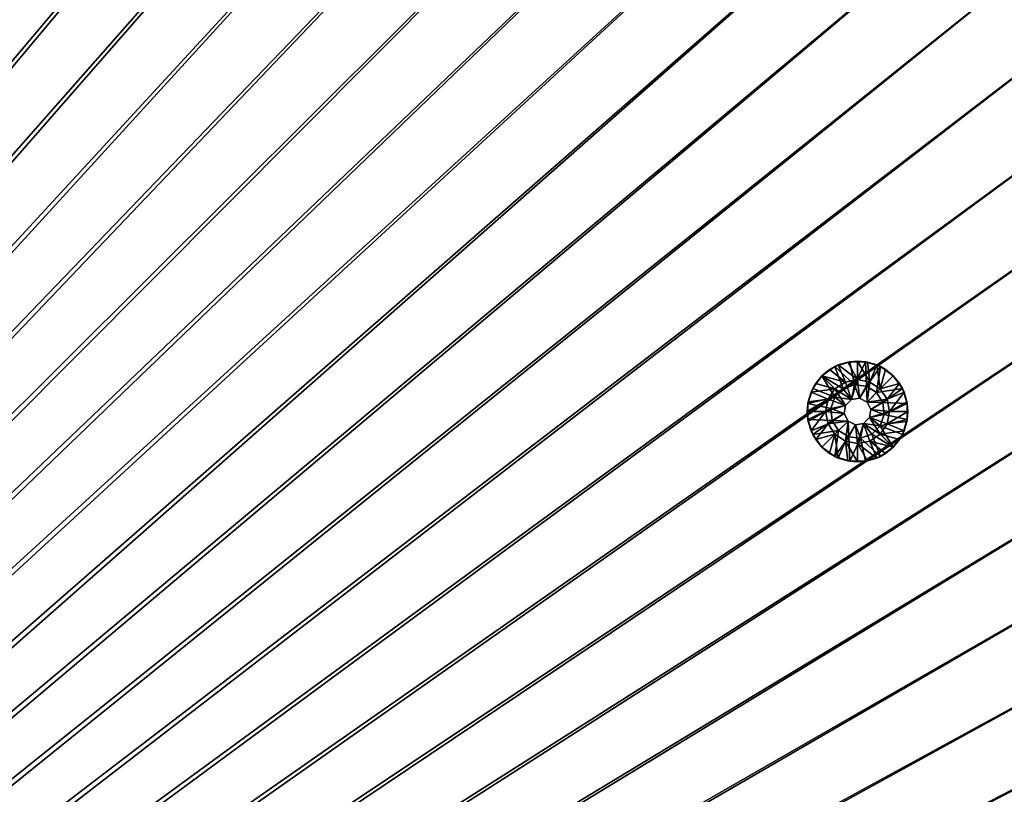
# Model space of a CAD drawing. Header units: metres. Extents: x 0 to 1400, y -1400 to 0.
# Tile 268 of 367: x 1038 to 1185, y -456 to -341. Entities that reach past the tile are written whole.
import ezdxf

# ---------------------------------------------------------------- set-up
doc = ezdxf.new("R2010")
doc.units = ezdxf.units.M

msp = doc.modelspace()

# ---------------------------------------------------------------- linework, layer by layer
at = {"layer": 'None'}
for points in [[(1043.167358, -190.290848, -500.477753), (1032.086548, -185.168472, -500.477753), (759.270203, -676.616821, -500.477753)], [(762.366577, -676.864197, -503.477753), (1032.086548, -185.168488, -503.477753), (1043.167236, -190.290878, -503.477753)], [(759.270203, -676.616821, -500.477753), (1054.060913, -195.801147, -500.477753), (1043.167358, -190.290848, -500.477753)], [(1043.167236, -190.290878, -503.477753), (1054.060913, -195.801178, -503.477753), (762.366577, -676.864197, -503.477753)], [(1064.750488, -201.696884, -500.477753), (1054.060913, -195.801147, -500.477753), (759.270203, -676.616821, -500.477753)], [(1054.060913, -195.801178, -503.477753), (1064.750488, -201.696899, -503.477753), (762.366577, -676.864197, -503.477753)], [(1075.219116, -207.975586, -500.477753), (1064.750488, -201.696884, -500.477753), (759.270203, -676.616821, -500.477753)], [(762.366577, -676.864197, -503.477753), (1064.750488, -201.696899, -503.477753), (1075.219116, -207.975586, -503.477753)], [(759.270203, -676.616821, -500.477753), (1085.449829, -214.634781, -500.477753), (1075.219116, -207.975586, -500.477753)], [(1075.219116, -207.975586, -503.477753), (1085.449829, -214.634766, -503.477753), (762.366577, -676.864197, -503.477753)], [(1095.425781, -221.671967, -500.477753), (1085.449829, -214.634781, -500.477753), (759.270203, -676.616821, -500.477753)], [(1085.449829, -214.634766, -503.477753), (1095.425781, -221.671967, -503.477753), (762.366577, -676.864197, -503.477753)], [(1105.130127, -229.083405, -500.477753), (1095.425781, -221.671967, -500.477753), (759.270203, -676.616821, -500.477753)], [(762.366577, -676.864197, -503.477753), (1095.425781, -221.671967, -503.477753), (1105.130127, -229.083405, -503.477753)], [(759.270203, -676.616821, -500.477753), (1114.546509, -236.858063, -500.477753), (1105.130127, -229.083405, -500.477753)], [(1105.130127, -229.083405, -503.477753), (1114.546509, -236.858078, -503.477753), (762.366577, -676.864197, -503.477753)], [(1123.658447, -244.982376, -500.477753), (1114.546509, -236.858063, -500.477753), (759.270203, -676.616821, -500.477753)], [(1114.546509, -236.858078, -503.477753), (1123.658447, -244.982391, -503.477753), (762.366577, -676.864197, -503.477753)], [(1132.449951, -253.442764, -500.477753), (1123.658447, -244.982376, -500.477753), (759.270203, -676.616821, -500.477753)], [(762.366577, -676.864197, -503.477753), (1123.658447, -244.982391, -503.477753), (1132.449951, -253.442764, -503.477753)], [(759.270203, -676.616821, -500.477753), (1140.904175, -262.230072, -500.477753), (1132.449951, -253.442764, -500.477753)], [(1132.449951, -253.442764, -503.477753), (1140.909912, -262.234467, -503.477753), (762.366577, -676.864197, -503.477753)], [(1149.024048, -271.340851, -500.477753), (1140.904175, -262.230072, -500.477753), (759.270203, -676.616821, -500.477753)], [(1140.909912, -262.234467, -503.477753), (1149.033813, -271.34671, -503.477753), (762.366577, -676.864197, -503.477753)], [(1156.797485, -280.757751, -500.477753), (1149.024048, -271.340851, -500.477753), (759.270203, -676.616821, -500.477753)], [(762.366577, -676.864197, -503.477753), (1149.033813, -271.34671, -503.477753), (1156.808105, -280.763245, -503.477753)], [(759.270203, -676.616821, -500.477753), (1164.212402, -290.46344, -500.477753), (1156.797485, -280.757751, -500.477753)], [(1156.808105, -280.763245, -503.477753), (1164.21936, -290.467712, -503.477753), (762.366577, -676.864197, -503.477753)], [(1171.256714, -300.440613, -500.477753), (1164.212402, -290.46344, -500.477753), (759.270203, -676.616821, -500.477753)], [(1164.21936, -290.467712, -503.477753), (1171.256348, -300.443756, -503.477753), (762.366577, -676.864197, -503.477753)], [(1177.919434, -310.671997, -500.477753), (1171.256714, -300.440613, -500.477753), (759.270203, -676.616821, -500.477753)], [(762.366577, -676.864197, -503.477753), (1171.256348, -300.443756, -503.477753), (1177.915405, -310.674469, -503.477753)], [(759.270203, -676.616821, -500.477753), (1184.196899, -321.140778, -500.477753), (1177.919434, -310.671997, -500.477753)], [(1177.915405, -310.674469, -503.477753), (1184.194092, -321.143036, -503.477753), (762.366577, -676.864197, -503.477753)], [(1190.089233, -331.830353, -500.477753), (1184.196899, -321.140778, -500.477753), (759.270203, -676.616821, -500.477753)], [(1184.194092, -321.143036, -503.477753), (1190.089966, -331.832489, -503.477753), (762.366577, -676.864197, -503.477753)], [(1195.596069, -342.724152, -500.477753), (1190.089233, -331.830353, -500.477753), (759.270203, -676.616821, -500.477753)], [(762.366577, -676.864197, -503.477753), (1190.089966, -331.832489, -503.477753), (1195.600342, -342.725983, -503.477753)], [(759.270203, -676.616821, -500.477753), (1200.717407, -353.805603, -500.477753), (1195.596069, -342.724152, -500.477753)], [(1195.600342, -342.725983, -503.477753), (1200.7229, -353.80661, -503.477753), (762.366577, -676.864197, -503.477753)], [(1205.453003, -365.058044, -500.477753), (1200.717407, -353.805603, -500.477753), (759.270203, -676.616821, -500.477753)], [(1200.7229, -353.80661, -503.477753), (1205.455811, -365.057617, -503.477753), (762.366577, -676.864197, -503.477753)], [(1209.802612, -376.464935, -500.477753), (1205.453003, -365.058044, -500.477753), (759.270203, -676.616821, -500.477753)], [(762.366577, -676.864197, -503.477753), (1205.455811, -365.057617, -503.477753), (1209.801758, -376.46347, -503.477753)], [(759.270203, -676.616821, -500.477753), (1213.767578, -388.010193, -500.477753), (1209.802612, -376.464935, -500.477753)], [(1209.801758, -376.46347, -503.477753), (1213.765259, -388.009064, -503.477753), (762.366577, -676.864197, -503.477753)], [(1217.352539, -399.679108, -500.477753), (1213.767578, -388.010193, -500.477753), (759.270203, -676.616821, -500.477753)], [(1213.765259, -388.009064, -503.477753), (1217.35083, -399.679199, -503.477753), (762.366577, -676.864197, -503.477753)], [(1220.56311, -411.457306, -500.477753), (1217.352539, -399.679108, -500.477753), (759.270203, -676.616821, -500.477753)], [(762.366577, -676.864197, -503.477753), (1217.35083, -399.679199, -503.477753), (1220.562744, -411.458832, -503.477753)], [(759.270203, -676.616821, -500.477753), (1223.404785, -423.330414, -500.477753), (1220.56311, -411.457306, -500.477753)], [(1220.562744, -411.458832, -503.477753), (1223.40564, -423.332764, -503.477753), (762.366577, -676.864197, -503.477753)], [(1225.883057, -435.283936, -500.477753), (1223.404785, -423.330414, -500.477753), (759.270203, -676.616821, -500.477753)], [(1223.40564, -423.332764, -503.477753), (1225.884155, -435.286407, -503.477753), (762.366577, -676.864197, -503.477753)], [(1228.003662, -447.304108, -500.477753), (1225.883057, -435.283936, -500.477753), (759.270203, -676.616821, -500.477753)], [(762.366577, -676.864197, -503.477753), (1225.884155, -435.286407, -503.477753), (1228.005249, -447.307983, -503.477753)], [(759.270203, -676.616821, -500.477753), (1229.77356, -459.380157, -500.477753), (1228.003662, -447.304108, -500.477753)], [(1228.005249, -447.307983, -503.477753), (1229.775879, -459.386505, -503.477753), (762.366577, -676.864197, -503.477753)]]:
    msp.add_3dface(points, dxfattribs=at)
at = {"layer": 'None0'}
for points in [[(1150.81958, -781.702271, -521.977783), (1170.478882, -785.378174, -521.977783), (1274.459961, -120.453018, -521.977783)], [(1274.459961, -120.453018, -521.977783), (1274.459961, -120.453018, -541.977783), (1150.81958, -781.702271, -521.977783)], [(1274.459961, -120.453018, -541.977783), (1150.81958, -781.702271, -541.977783), (1150.81958, -781.702271, -521.977783)], [(1274.459961, -120.453018, -541.977783), (1170.478882, -785.378174, -541.977783), (1150.81958, -781.702271, -541.977783)], [(1170.478882, -785.378174, -521.977783), (1294.119019, -124.129761, -521.977783), (1274.459961, -120.453018, -521.977783)], [(1294.119019, -124.129761, -541.977783), (1170.478882, -785.378174, -541.977783), (1274.459961, -120.453018, -541.977783)], [(1170.478882, -785.378174, -521.977783), (1170.478882, -785.378174, -541.977783), (1294.119019, -124.129761, -521.977783)], [(1170.478882, -785.378174, -541.977783), (1294.119019, -124.129761, -541.977783), (1294.119019, -124.129761, -521.977783)], [(712.545654, -439.14267, -521.977783), (1083.216797, -802.634766, -521.977783), (496.317963, -215.735947, -521.977783)], [(1083.216797, -802.634766, -521.977783), (1083.216797, -802.634766, -541.977783), (496.317963, -215.735947, -521.977783)], [(1083.216797, -802.634766, -541.977783), (496.317963, -215.735947, -541.977783), (496.317963, -215.735947, -521.977783)], [(1083.216797, -802.634766, -541.977783), (712.545654, -439.14267, -541.977783), (496.317963, -215.735947, -541.977783)], [(1069.074707, -816.776855, -521.977783), (704.354675, -444.878021, -521.977783), (482.175842, -229.878082, -521.977783)], [(1069.074707, -816.776855, -521.977783), (482.175842, -229.878082, -521.977783), (1069.074707, -816.776855, -541.977783)], [(482.175842, -229.878082, -521.977783), (482.175842, -229.878082, -541.977783), (1069.074707, -816.776855, -541.977783)], [(482.175842, -229.878082, -541.977783), (704.354675, -444.878021, -541.977783), (1069.074707, -816.776855, -541.977783)], [(712.545654, -439.14267, -521.977783), (713.331299, -440.928223, -521.977783), (1083.216797, -802.634766, -521.977783)], [(1083.216797, -802.634766, -541.977783), (713.331299, -440.928223, -541.977783), (712.545654, -439.14267, -541.977783)], [(1054.087769, -780.736389, -521.977783), (713.331299, -440.928223, -521.977783), (713.37384, -442.87854, -521.977783)], [(713.331299, -440.928223, -521.977783), (1054.087769, -780.736389, -521.977783), (1083.216797, -802.634766, -521.977783)], [(1054.087769, -780.736389, -541.977783), (713.331299, -440.928223, -541.977783), (1083.216797, -802.634766, -541.977783)], [(713.331299, -440.928223, -541.977783), (1054.087769, -780.736389, -541.977783), (713.37384, -442.87854, -541.977783)], [(713.37384, -442.87854, -521.977783), (712.666809, -444.696655, -521.977783), (1047.30603, -787.820679, -521.977783)], [(713.37384, -442.87854, -541.977783), (1047.30603, -787.820679, -541.977783), (712.666809, -444.696655, -541.977783)], [(1047.184814, -782.266724, -521.977783), (1048.533813, -780.857544, -521.977783), (713.37384, -442.87854, -521.977783)], [(1048.533813, -780.857544, -521.977783), (1050.319336, -780.071899, -521.977783), (713.37384, -442.87854, -521.977783)], [(713.37384, -442.87854, -521.977783), (1050.319336, -780.071899, -521.977783), (1052.269653, -780.029358, -521.977783)], [(1052.269653, -780.029358, -521.977783), (1054.087769, -780.736389, -521.977783), (713.37384, -442.87854, -521.977783)], [(1046.520386, -786.035156, -521.977783), (713.37384, -442.87854, -521.977783), (1047.30603, -787.820679, -521.977783)], [(1046.520386, -786.035156, -521.977783), (1046.477783, -784.084839, -521.977783), (713.37384, -442.87854, -521.977783)], [(1046.477783, -784.084839, -521.977783), (1047.184814, -782.266724, -521.977783), (713.37384, -442.87854, -521.977783)], [(1050.319336, -780.071899, -541.977783), (1048.533813, -780.857544, -541.977783), (713.37384, -442.87854, -541.977783)], [(1048.533813, -780.857544, -541.977783), (1047.184814, -782.266724, -541.977783), (713.37384, -442.87854, -541.977783)], [(713.37384, -442.87854, -541.977783), (1047.184814, -782.266724, -541.977783), (1046.477783, -784.084839, -541.977783)], [(1046.477783, -784.084839, -541.977783), (1046.520386, -786.035156, -541.977783), (713.37384, -442.87854, -541.977783)], [(1046.520386, -786.035156, -541.977783), (1047.30603, -787.820679, -541.977783), (713.37384, -442.87854, -541.977783)], [(1054.087769, -780.736389, -541.977783), (1052.269653, -780.029358, -541.977783), (713.37384, -442.87854, -541.977783)], [(713.37384, -442.87854, -541.977783), (1052.269653, -780.029358, -541.977783), (1050.319336, -780.071899, -541.977783)], [(705.763855, -446.22699, -521.977783), (704.354675, -444.878021, -521.977783), (1069.074707, -816.776855, -521.977783)], [(704.354675, -444.878021, -541.977783), (705.763855, -446.22699, -541.977783), (1069.074707, -816.776855, -541.977783)], [(1047.30603, -787.820679, -521.977783), (712.666809, -444.696655, -521.977783), (711.317871, -446.105804, -521.977783)], [(1047.30603, -787.820679, -541.977783), (711.317871, -446.105804, -541.977783), (712.666809, -444.696655, -541.977783)], [(707.58197, -446.934021, -521.977783), (705.763855, -446.22699, -521.977783), (1047.30603, -787.820679, -521.977783)], [(1047.30603, -787.820679, -521.977783), (705.763855, -446.22699, -521.977783), (1069.074707, -816.776855, -521.977783)], [(1069.074707, -816.776855, -541.977783), (705.763855, -446.22699, -541.977783), (1047.30603, -787.820679, -541.977783)], [(705.763855, -446.22699, -541.977783), (707.58197, -446.934021, -541.977783), (1047.30603, -787.820679, -541.977783)], [(709.532288, -446.891479, -521.977783), (707.58197, -446.934021, -521.977783), (1047.30603, -787.820679, -521.977783)], [(1047.30603, -787.820679, -541.977783), (707.58197, -446.934021, -541.977783), (709.532288, -446.891479, -541.977783)], [(711.317871, -446.105804, -521.977783), (709.532288, -446.891479, -521.977783), (1047.30603, -787.820679, -521.977783)], [(709.532288, -446.891479, -541.977783), (711.317871, -446.105804, -541.977783), (1047.30603, -787.820679, -541.977783)]]:
    msp.add_3dface(points, dxfattribs=at)
at = {"layer": 'None012319'}
for points in [[(1159.76416, -392.811218, -500.477753), (1161.041016, -396.106873, -500.477753), (1157.865845, -394.19046, -500.477753)], [(1159.76416, -392.811218, -500.477753), (1157.865845, -394.19046, -500.477753), (1159.002319, -393.257751, -499.977753)], [(1160.29895, -392.564667, -499.977753), (1159.76416, -392.811218, -500.477753), (1159.002319, -393.257751, -499.977753)], [(1159.002319, -393.257751, -499.977753), (1161.350342, -395.102997, -498.977753), (1160.29895, -392.564667, -499.977753)], [(1161.99585, -392.08609, -500.477753), (1162.721191, -395.518921, -500.477753), (1159.76416, -392.811218, -500.477753)], [(1161.99585, -392.08609, -500.477753), (1159.76416, -392.811218, -500.477753), (1160.29895, -392.564667, -499.977753)], [(1162.721191, -395.518921, -500.477753), (1161.041016, -396.106873, -500.477753), (1159.76416, -392.811218, -500.477753)], [(1161.705933, -392.137878, -499.977753), (1161.99585, -392.08609, -500.477753), (1160.29895, -392.564667, -499.977753)], [(1160.29895, -392.564667, -499.977753), (1163.169067, -394.741241, -498.977753), (1161.705933, -392.137878, -499.977753)], [(1161.350342, -395.102997, -498.977753), (1163.169067, -394.741241, -498.977753), (1160.29895, -392.564667, -499.977753)], [(1161.99585, -392.08609, -500.477753), (1161.705933, -392.137878, -499.977753), (1163.169067, -391.993774, -499.977753)], [(1163.169067, -394.741241, -498.977753), (1163.169067, -391.993774, -499.977753), (1161.705933, -392.137878, -499.977753)], [(1164.342407, -392.08609, -500.477753), (1161.99585, -392.08609, -500.477753), (1163.169067, -391.993774, -499.977753)], [(1161.99585, -392.08609, -500.477753), (1164.342407, -392.08609, -500.477753), (1162.721191, -395.518921, -500.477753)], [(1164.342407, -392.08609, -500.477753), (1164.490234, -395.718231, -500.477753), (1162.721191, -395.518921, -500.477753)], [(1164.342407, -392.08609, -500.477753), (1163.169067, -391.993774, -499.977753), (1164.632324, -392.137878, -499.977753)], [(1163.169067, -394.741241, -498.977753), (1164.987793, -395.102997, -498.977753), (1163.169067, -391.993774, -499.977753)], [(1164.987793, -395.102997, -498.977753), (1164.632324, -392.137878, -499.977753), (1163.169067, -391.993774, -499.977753)], [(1164.342407, -392.08609, -500.477753), (1166.573975, -392.811218, -500.477753), (1164.490234, -395.718231, -500.477753)], [(1166.573975, -392.811218, -500.477753), (1164.342407, -392.08609, -500.477753), (1166.039185, -392.564667, -499.977753)], [(1166.039185, -392.564667, -499.977753), (1164.342407, -392.08609, -500.477753), (1164.632324, -392.137878, -499.977753)], [(1166.573975, -392.811218, -500.477753), (1165.997559, -396.665344, -500.477753), (1164.490234, -395.718231, -500.477753)], [(1164.632324, -392.137878, -499.977753), (1164.987793, -395.102997, -498.977753), (1166.039185, -392.564667, -499.977753)], [(1164.987793, -395.102997, -498.977753), (1166.529663, -396.133209, -498.977753), (1166.039185, -392.564667, -499.977753)], [(1166.573975, -392.811218, -500.477753), (1168.472412, -394.19046, -500.477753), (1165.997559, -396.665344, -500.477753)], [(1167.335815, -393.257751, -499.977753), (1166.573975, -392.811218, -500.477753), (1166.039185, -392.564667, -499.977753)], [(1166.039185, -392.564667, -499.977753), (1166.529663, -396.133209, -498.977753), (1167.335815, -393.257751, -499.977753)], [(1168.472412, -394.19046, -500.477753), (1166.573975, -392.811218, -500.477753), (1167.335815, -393.257751, -499.977753)], [(1157.865845, -394.19046, -500.477753), (1159.782227, -397.365631, -500.477753), (1156.486572, -396.088837, -500.477753)], [(1156.486572, -396.088837, -500.477753), (1156.933105, -395.326996, -499.977753), (1157.865845, -394.19046, -500.477753)], [(1156.933105, -395.326996, -499.977753), (1157.865845, -394.19046, -499.977753), (1157.865845, -394.19046, -500.477753)], [(1159.808594, -396.133209, -498.977753), (1157.865845, -394.19046, -499.977753), (1156.933105, -395.326996, -499.977753)], [(1159.002319, -393.257751, -499.977753), (1157.865845, -394.19046, -500.477753), (1157.865845, -394.19046, -499.977753)], [(1161.350342, -395.102997, -498.977753), (1159.002319, -393.257751, -499.977753), (1157.865845, -394.19046, -499.977753)], [(1161.041016, -396.106873, -500.477753), (1159.782227, -397.365631, -500.477753), (1157.865845, -394.19046, -500.477753)], [(1159.808594, -396.133209, -498.977753), (1161.350342, -395.102997, -498.977753), (1157.865845, -394.19046, -499.977753)], [(1168.472412, -394.19046, -500.477753), (1169.851685, -396.088837, -500.477753), (1165.997559, -396.665344, -500.477753)], [(1166.529663, -396.133209, -498.977753), (1168.472412, -394.19046, -499.977753), (1167.335815, -393.257751, -499.977753)], [(1168.472412, -394.19046, -499.977753), (1166.529663, -396.133209, -498.977753), (1169.405151, -395.326996, -499.977753)], [(1168.472412, -394.19046, -499.977753), (1168.472412, -394.19046, -500.477753), (1167.335815, -393.257751, -499.977753)], [(1168.472412, -394.19046, -499.977753), (1169.405151, -395.326996, -499.977753), (1168.472412, -394.19046, -500.477753)], [(1169.405151, -395.326996, -499.977753), (1169.851685, -396.088837, -500.477753), (1168.472412, -394.19046, -500.477753)], [(1156.23999, -396.623627, -499.977753), (1156.933105, -395.326996, -499.977753), (1156.486572, -396.088837, -500.477753)], [(1156.23999, -396.623627, -499.977753), (1159.808594, -396.133209, -498.977753), (1156.933105, -395.326996, -499.977753)], [(1162.261108, -397.711761, -498.977753), (1161.350342, -395.102997, -498.977753), (1159.808594, -396.133209, -498.977753)], [(1162.261108, -397.711761, -513.977783), (1161.041016, -396.106873, -513.977783), (1162.721191, -395.518921, -513.977783)], [(1162.721191, -395.518921, -513.977783), (1161.041016, -396.106873, -513.977783), (1162.721191, -395.518921, -500.477753)], [(1161.041016, -396.106873, -513.977783), (1161.041016, -396.106873, -500.477753), (1162.721191, -395.518921, -500.477753)], [(1163.169067, -394.741241, -498.977753), (1161.350342, -395.102997, -498.977753), (1162.261108, -397.711761, -498.977753)], [(1163.481934, -397.518402, -498.977753), (1163.169067, -394.741241, -498.977753), (1162.261108, -397.711761, -498.977753)], [(1162.261108, -397.711761, -513.977783), (1162.721191, -395.518921, -513.977783), (1163.481934, -397.518402, -513.977783)], [(1162.721191, -395.518921, -513.977783), (1164.490234, -395.718231, -513.977783), (1163.481934, -397.518402, -513.977783)], [(1164.490234, -395.718231, -513.977783), (1162.721191, -395.518921, -513.977783), (1164.490234, -395.718231, -500.477753)], [(1162.721191, -395.518921, -513.977783), (1162.721191, -395.518921, -500.477753), (1164.490234, -395.718231, -500.477753)], [(1164.987793, -395.102997, -498.977753), (1163.169067, -394.741241, -498.977753), (1163.481934, -397.518402, -498.977753)], [(1164.583252, -398.079559, -498.977753), (1164.987793, -395.102997, -498.977753), (1163.481934, -397.518402, -498.977753)], [(1163.481934, -397.518402, -513.977783), (1164.490234, -395.718231, -513.977783), (1164.583252, -398.079559, -513.977783)], [(1164.490234, -395.718231, -513.977783), (1165.997559, -396.665344, -513.977783), (1164.583252, -398.079559, -513.977783)], [(1165.997559, -396.665344, -513.977783), (1164.490234, -395.718231, -513.977783), (1165.997559, -396.665344, -500.477753)], [(1164.490234, -395.718231, -513.977783), (1164.490234, -395.718231, -500.477753), (1165.997559, -396.665344, -500.477753)], [(1166.529663, -396.133209, -498.977753), (1164.987793, -395.102997, -498.977753), (1164.583252, -398.079559, -498.977753)], [(1166.529663, -396.133209, -498.977753), (1167.559814, -397.675049, -498.977753), (1169.405151, -395.326996, -499.977753)], [(1169.405151, -395.326996, -499.977753), (1167.559814, -397.675049, -498.977753), (1170.098145, -396.623627, -499.977753)], [(1169.405151, -395.326996, -499.977753), (1170.098145, -396.623627, -499.977753), (1169.851685, -396.088837, -500.477753)], [(1159.782227, -397.365631, -500.477753), (1155.761475, -398.320496, -500.477753), (1156.486572, -396.088837, -500.477753)], [(1155.761475, -398.320496, -500.477753), (1156.23999, -396.623627, -499.977753), (1156.486572, -396.088837, -500.477753)], [(1155.761475, -398.320496, -500.477753), (1155.813232, -398.030579, -499.977753), (1156.23999, -396.623627, -499.977753)], [(1155.813232, -398.030579, -499.977753), (1158.77832, -397.675049, -498.977753), (1156.23999, -396.623627, -499.977753)], [(1158.77832, -397.675049, -498.977753), (1159.808594, -396.133209, -498.977753), (1156.23999, -396.623627, -499.977753)], [(1159.808594, -396.133209, -498.977753), (1158.77832, -397.675049, -498.977753), (1161.387085, -398.585785, -498.977753)], [(1159.782227, -397.365631, -513.977783), (1161.041016, -396.106873, -513.977783), (1162.261108, -397.711761, -513.977783)], [(1161.041016, -396.106873, -500.477753), (1161.041016, -396.106873, -513.977783), (1159.782227, -397.365631, -500.477753)], [(1161.041016, -396.106873, -513.977783), (1159.782227, -397.365631, -513.977783), (1159.782227, -397.365631, -500.477753)], [(1162.261108, -397.711761, -498.977753), (1159.808594, -396.133209, -498.977753), (1161.387085, -398.585785, -498.977753)], [(1167.559814, -397.675049, -498.977753), (1166.529663, -396.133209, -498.977753), (1164.583252, -398.079559, -498.977753)], [(1165.997559, -396.665344, -513.977783), (1166.94458, -398.172638, -513.977783), (1164.583252, -398.079559, -513.977783)], [(1165.997559, -396.665344, -500.477753), (1169.851685, -396.088837, -500.477753), (1166.94458, -398.172638, -500.477753)], [(1165.997559, -396.665344, -500.477753), (1166.94458, -398.172638, -500.477753), (1165.997559, -396.665344, -513.977783)], [(1166.94458, -398.172638, -500.477753), (1166.94458, -398.172638, -513.977783), (1165.997559, -396.665344, -513.977783)], [(1169.851685, -396.088837, -500.477753), (1170.576782, -398.320496, -500.477753), (1166.94458, -398.172638, -500.477753)], [(1167.559814, -397.675049, -498.977753), (1167.921631, -399.493774, -498.977753), (1170.098145, -396.623627, -499.977753)], [(1170.098145, -396.623627, -499.977753), (1167.921631, -399.493774, -498.977753), (1170.525024, -398.030579, -499.977753)], [(1170.098145, -396.623627, -499.977753), (1170.576782, -398.320496, -500.477753), (1169.851685, -396.088837, -500.477753)], [(1170.098145, -396.623627, -499.977753), (1170.525024, -398.030579, -499.977753), (1170.576782, -398.320496, -500.477753)], [(1158.416626, -399.493774, -498.977753), (1158.77832, -397.675049, -498.977753), (1155.669067, -399.493774, -499.977753)], [(1158.77832, -397.675049, -498.977753), (1155.813232, -398.030579, -499.977753), (1155.669067, -399.493774, -499.977753)], [(1155.669067, -399.493774, -499.977753), (1155.813232, -398.030579, -499.977753), (1155.761475, -398.320496, -500.477753)], [(1155.761475, -400.667023, -500.477753), (1155.669067, -399.493774, -499.977753), (1155.761475, -398.320496, -500.477753)], [(1159.194214, -399.045898, -500.477753), (1155.761475, -398.320496, -500.477753), (1159.782227, -397.365631, -500.477753)], [(1155.761475, -400.667023, -500.477753), (1155.761475, -398.320496, -500.477753), (1159.194214, -399.045898, -500.477753)], [(1161.387085, -398.585785, -498.977753), (1158.77832, -397.675049, -498.977753), (1158.416626, -399.493774, -498.977753)], [(1161.387085, -398.585785, -498.977753), (1158.416626, -399.493774, -498.977753), (1161.193726, -399.806641, -498.977753)], [(1159.194214, -399.045898, -513.977783), (1159.782227, -397.365631, -513.977783), (1161.387085, -398.585785, -513.977783)], [(1159.782227, -397.365631, -500.477753), (1159.782227, -397.365631, -513.977783), (1159.194214, -399.045898, -513.977783)], [(1159.782227, -397.365631, -500.477753), (1159.194214, -399.045898, -513.977783), (1159.194214, -399.045898, -500.477753)], [(1161.193726, -399.806641, -513.977783), (1159.194214, -399.045898, -513.977783), (1161.387085, -398.585785, -513.977783)], [(1161.387085, -398.585785, -513.977783), (1159.782227, -397.365631, -513.977783), (1162.261108, -397.711761, -513.977783)], [(1161.387085, -398.585785, -513.977783), (1161.387085, -398.585785, -498.977753), (1161.193726, -399.806641, -498.977753)], [(1161.387085, -398.585785, -513.977783), (1161.193726, -399.806641, -498.977753), (1161.193726, -399.806641, -513.977783)], [(1162.261108, -397.711761, -513.977783), (1162.261108, -397.711761, -498.977753), (1161.387085, -398.585785, -513.977783)], [(1162.261108, -397.711761, -498.977753), (1161.387085, -398.585785, -498.977753), (1161.387085, -398.585785, -513.977783)], [(1163.481934, -397.518402, -498.977753), (1162.261108, -397.711761, -498.977753), (1163.481934, -397.518402, -513.977783)], [(1162.261108, -397.711761, -498.977753), (1162.261108, -397.711761, -513.977783), (1163.481934, -397.518402, -513.977783)], [(1164.583252, -398.079559, -498.977753), (1163.481934, -397.518402, -498.977753), (1164.583252, -398.079559, -513.977783)], [(1163.481934, -397.518402, -498.977753), (1163.481934, -397.518402, -513.977783), (1164.583252, -398.079559, -513.977783)], [(1165.144409, -399.180908, -498.977753), (1167.559814, -397.675049, -498.977753), (1164.583252, -398.079559, -498.977753)], [(1164.583252, -398.079559, -513.977783), (1166.94458, -398.172638, -513.977783), (1165.144409, -399.180908, -513.977783)], [(1164.583252, -398.079559, -513.977783), (1165.144409, -399.180908, -513.977783), (1164.583252, -398.079559, -498.977753)], [(1165.144409, -399.180908, -513.977783), (1165.144409, -399.180908, -498.977753), (1164.583252, -398.079559, -498.977753)], [(1167.921631, -399.493774, -498.977753), (1167.559814, -397.675049, -498.977753), (1165.144409, -399.180908, -498.977753)], [(1166.94458, -398.172638, -513.977783), (1167.143921, -399.94162, -513.977783), (1165.144409, -399.180908, -513.977783)], [(1166.94458, -398.172638, -500.477753), (1170.576782, -398.320496, -500.477753), (1167.143921, -399.94162, -500.477753)], [(1166.94458, -398.172638, -500.477753), (1167.143921, -399.94162, -500.477753), (1166.94458, -398.172638, -513.977783)], [(1167.143921, -399.94162, -500.477753), (1167.143921, -399.94162, -513.977783), (1166.94458, -398.172638, -513.977783)], [(1170.576782, -398.320496, -500.477753), (1170.576782, -400.667023, -500.477753), (1167.143921, -399.94162, -500.477753)], [(1167.921631, -399.493774, -498.977753), (1170.669067, -399.493774, -499.977753), (1170.525024, -398.030579, -499.977753)], [(1170.525024, -398.030579, -499.977753), (1170.669067, -399.493774, -499.977753), (1170.576782, -398.320496, -500.477753)], [(1170.576782, -398.320496, -500.477753), (1170.669067, -399.493774, -499.977753), (1170.576782, -400.667023, -500.477753)], [(1155.813232, -400.95694, -499.977753), (1155.669067, -399.493774, -499.977753), (1155.761475, -400.667023, -500.477753)], [(1158.416626, -399.493774, -498.977753), (1155.669067, -399.493774, -499.977753), (1155.813232, -400.95694, -499.977753)], [(1159.393555, -400.81488, -500.477753), (1155.761475, -400.667023, -500.477753), (1159.194214, -399.045898, -500.477753)], [(1156.23999, -402.363892, -499.977753), (1158.416626, -399.493774, -498.977753), (1155.813232, -400.95694, -499.977753)], [(1158.77832, -401.312469, -498.977753), (1158.416626, -399.493774, -498.977753), (1156.23999, -402.363892, -499.977753)], [(1158.416626, -399.493774, -498.977753), (1158.77832, -401.312469, -498.977753), (1161.193726, -399.806641, -498.977753)], [(1161.193726, -399.806641, -498.977753), (1158.77832, -401.312469, -498.977753), (1161.754883, -400.90799, -498.977753)], [(1159.393555, -400.81488, -513.977783), (1159.194214, -399.045898, -513.977783), (1161.193726, -399.806641, -513.977783)], [(1159.194214, -399.045898, -513.977783), (1159.393555, -400.81488, -513.977783), (1159.194214, -399.045898, -500.477753)], [(1159.194214, -399.045898, -500.477753), (1159.393555, -400.81488, -513.977783), (1159.393555, -400.81488, -500.477753)], [(1161.754883, -400.90799, -513.977783), (1159.393555, -400.81488, -513.977783), (1161.193726, -399.806641, -513.977783)], [(1161.193726, -399.806641, -498.977753), (1161.754883, -400.90799, -498.977753), (1161.193726, -399.806641, -513.977783)], [(1161.193726, -399.806641, -513.977783), (1161.754883, -400.90799, -498.977753), (1161.754883, -400.90799, -513.977783)], [(1164.95105, -400.401733, -498.977753), (1167.921631, -399.493774, -498.977753), (1165.144409, -399.180908, -498.977753)], [(1165.144409, -399.180908, -513.977783), (1167.143921, -399.94162, -513.977783), (1164.95105, -400.401733, -513.977783)], [(1165.144409, -399.180908, -513.977783), (1164.95105, -400.401733, -513.977783), (1165.144409, -399.180908, -498.977753)], [(1164.95105, -400.401733, -513.977783), (1164.95105, -400.401733, -498.977753), (1165.144409, -399.180908, -498.977753)], [(1164.95105, -400.401733, -498.977753), (1167.559814, -401.312469, -498.977753), (1167.921631, -399.493774, -498.977753)], [(1167.143921, -399.94162, -513.977783), (1166.55603, -401.621887, -513.977783), (1164.95105, -400.401733, -513.977783)], [(1167.143921, -399.94162, -500.477753), (1170.576782, -400.667023, -500.477753), (1166.55603, -401.621887, -500.477753)], [(1167.143921, -399.94162, -500.477753), (1166.55603, -401.621887, -500.477753), (1167.143921, -399.94162, -513.977783)], [(1166.55603, -401.621887, -500.477753), (1166.55603, -401.621887, -513.977783), (1167.143921, -399.94162, -513.977783)], [(1167.921631, -399.493774, -498.977753), (1167.559814, -401.312469, -498.977753), (1170.669067, -399.493774, -499.977753)], [(1167.559814, -401.312469, -498.977753), (1170.525024, -400.95694, -499.977753), (1170.669067, -399.493774, -499.977753)], [(1170.669067, -399.493774, -499.977753), (1170.525024, -400.95694, -499.977753), (1170.576782, -400.667023, -500.477753)], [(1156.486572, -402.898682, -500.477753), (1155.761475, -400.667023, -500.477753), (1159.393555, -400.81488, -500.477753)], [(1156.23999, -402.363892, -499.977753), (1155.761475, -400.667023, -500.477753), (1156.486572, -402.898682, -500.477753)], [(1156.23999, -402.363892, -499.977753), (1155.813232, -400.95694, -499.977753), (1155.761475, -400.667023, -500.477753)], [(1156.933105, -403.660553, -499.977753), (1158.77832, -401.312469, -498.977753), (1156.23999, -402.363892, -499.977753)], [(1160.340698, -402.322205, -500.477753), (1156.486572, -402.898682, -500.477753), (1159.393555, -400.81488, -500.477753)], [(1159.808594, -402.854309, -498.977753), (1158.77832, -401.312469, -498.977753), (1156.933105, -403.660553, -499.977753)], [(1158.77832, -401.312469, -498.977753), (1159.808594, -402.854309, -498.977753), (1161.754883, -400.90799, -498.977753)], [(1161.754883, -400.90799, -513.977783), (1160.340698, -402.322205, -513.977783), (1159.393555, -400.81488, -513.977783)], [(1159.393555, -400.81488, -513.977783), (1160.340698, -402.322205, -513.977783), (1159.393555, -400.81488, -500.477753)], [(1159.393555, -400.81488, -500.477753), (1160.340698, -402.322205, -513.977783), (1160.340698, -402.322205, -500.477753)], [(1161.754883, -400.90799, -498.977753), (1159.808594, -402.854309, -498.977753), (1161.350342, -403.884521, -498.977753)], [(1161.848022, -403.269287, -513.977783), (1160.340698, -402.322205, -513.977783), (1161.754883, -400.90799, -513.977783)], [(1161.754883, -400.90799, -498.977753), (1161.350342, -403.884521, -498.977753), (1162.856201, -401.469147, -498.977753)], [(1161.350342, -403.884521, -498.977753), (1163.169067, -404.246277, -498.977753), (1162.856201, -401.469147, -498.977753)], [(1162.856201, -401.469147, -513.977783), (1161.848022, -403.269287, -513.977783), (1161.754883, -400.90799, -513.977783)], [(1162.856201, -401.469147, -513.977783), (1161.754883, -400.90799, -513.977783), (1162.856201, -401.469147, -498.977753)], [(1162.856201, -401.469147, -498.977753), (1161.754883, -400.90799, -513.977783), (1161.754883, -400.90799, -498.977753)], [(1163.616943, -403.468597, -513.977783), (1161.848022, -403.269287, -513.977783), (1162.856201, -401.469147, -513.977783)], [(1162.856201, -401.469147, -498.977753), (1163.169067, -404.246277, -498.977753), (1164.077026, -401.275787, -498.977753)], [(1164.077026, -401.275787, -513.977783), (1163.616943, -403.468597, -513.977783), (1162.856201, -401.469147, -513.977783)], [(1164.077026, -401.275787, -498.977753), (1164.077026, -401.275787, -513.977783), (1162.856201, -401.469147, -513.977783)], [(1164.077026, -401.275787, -498.977753), (1162.856201, -401.469147, -513.977783), (1162.856201, -401.469147, -498.977753)], [(1163.169067, -404.246277, -498.977753), (1164.987793, -403.884521, -498.977753), (1164.077026, -401.275787, -498.977753)], [(1164.077026, -401.275787, -513.977783), (1165.297241, -402.880646, -513.977783), (1163.616943, -403.468597, -513.977783)], [(1164.077026, -401.275787, -498.977753), (1166.529663, -402.854309, -498.977753), (1164.95105, -400.401733, -498.977753)], [(1164.95105, -400.401733, -513.977783), (1166.55603, -401.621887, -513.977783), (1164.077026, -401.275787, -513.977783)], [(1164.95105, -400.401733, -498.977753), (1164.95105, -400.401733, -513.977783), (1164.077026, -401.275787, -498.977753)], [(1164.95105, -400.401733, -513.977783), (1164.077026, -401.275787, -513.977783), (1164.077026, -401.275787, -498.977753)], [(1164.077026, -401.275787, -498.977753), (1164.987793, -403.884521, -498.977753), (1166.529663, -402.854309, -498.977753)], [(1166.55603, -401.621887, -513.977783), (1165.297241, -402.880646, -513.977783), (1164.077026, -401.275787, -513.977783)], [(1166.529663, -402.854309, -498.977753), (1167.559814, -401.312469, -498.977753), (1164.95105, -400.401733, -498.977753)], [(1166.55603, -401.621887, -500.477753), (1168.472412, -404.797058, -500.477753), (1165.297241, -402.880646, -500.477753)], [(1166.55603, -401.621887, -513.977783), (1166.55603, -401.621887, -500.477753), (1165.297241, -402.880646, -513.977783)], [(1166.55603, -401.621887, -500.477753), (1165.297241, -402.880646, -500.477753), (1165.297241, -402.880646, -513.977783)], [(1167.559814, -401.312469, -498.977753), (1166.529663, -402.854309, -498.977753), (1170.098145, -402.363892, -499.977753)], [(1170.576782, -400.667023, -500.477753), (1169.851685, -402.898682, -500.477753), (1166.55603, -401.621887, -500.477753)], [(1166.55603, -401.621887, -500.477753), (1169.851685, -402.898682, -500.477753), (1168.472412, -404.797058, -500.477753)], [(1170.525024, -400.95694, -499.977753), (1167.559814, -401.312469, -498.977753), (1170.098145, -402.363892, -499.977753)], [(1170.576782, -400.667023, -500.477753), (1170.098145, -402.363892, -499.977753), (1169.851685, -402.898682, -500.477753)], [(1170.576782, -400.667023, -500.477753), (1170.525024, -400.95694, -499.977753), (1170.098145, -402.363892, -499.977753)], [(1156.933105, -403.660553, -499.977753), (1156.23999, -402.363892, -499.977753), (1156.486572, -402.898682, -500.477753)], [(1160.340698, -402.322205, -500.477753), (1157.865845, -404.797058, -500.527771), (1156.486572, -402.898682, -500.477753)], [(1156.933105, -403.660553, -499.977753), (1156.486572, -402.898682, -500.477753), (1157.865845, -404.797058, -500.527771)], [(1157.865845, -404.797058, -499.977753), (1159.808594, -402.854309, -498.977753), (1156.933105, -403.660553, -499.977753)], [(1159.76416, -406.1763, -500.477753), (1157.865845, -404.797058, -500.527771), (1160.340698, -402.322205, -500.477753)], [(1159.808594, -402.854309, -498.977753), (1157.865845, -404.797058, -499.977753), (1159.002319, -405.729797, -499.977753)], [(1160.29895, -406.422852, -499.977753), (1159.808594, -402.854309, -498.977753), (1159.002319, -405.729797, -499.977753)], [(1161.848022, -403.269287, -500.477753), (1159.76416, -406.1763, -500.477753), (1160.340698, -402.322205, -500.477753)], [(1161.350342, -403.884521, -498.977753), (1159.808594, -402.854309, -498.977753), (1160.29895, -406.422852, -499.977753)], [(1161.848022, -403.269287, -500.477753), (1160.340698, -402.322205, -500.477753), (1161.848022, -403.269287, -513.977783)], [(1161.848022, -403.269287, -513.977783), (1160.340698, -402.322205, -500.477753), (1160.340698, -402.322205, -513.977783)], [(1165.297241, -402.880646, -500.477753), (1166.573975, -406.1763, -500.477753), (1163.616943, -403.468597, -500.477753)], [(1165.297241, -402.880646, -513.977783), (1165.297241, -402.880646, -500.477753), (1163.616943, -403.468597, -500.477753)], [(1165.297241, -402.880646, -513.977783), (1163.616943, -403.468597, -500.477753), (1163.616943, -403.468597, -513.977783)], [(1166.529663, -402.854309, -498.977753), (1164.987793, -403.884521, -498.977753), (1168.472412, -404.797058, -499.977753)], [(1168.472412, -404.797058, -500.477753), (1166.573975, -406.1763, -500.477753), (1165.297241, -402.880646, -500.477753)], [(1170.098145, -402.363892, -499.977753), (1166.529663, -402.854309, -498.977753), (1169.405151, -403.660553, -499.977753)], [(1166.529663, -402.854309, -498.977753), (1168.472412, -404.797058, -499.977753), (1169.405151, -403.660553, -499.977753)], [(1169.851685, -402.898682, -500.477753), (1169.405151, -403.660553, -499.977753), (1168.472412, -404.797058, -500.477753)], [(1170.098145, -402.363892, -499.977753), (1169.405151, -403.660553, -499.977753), (1169.851685, -402.898682, -500.477753)], [(1157.865845, -404.797058, -499.977753), (1156.933105, -403.660553, -499.977753), (1157.865845, -404.797058, -500.527771)], [(1161.99585, -406.901428, -500.477753), (1159.76416, -406.1763, -500.477753), (1161.848022, -403.269287, -500.477753)], [(1161.705933, -406.84964, -499.977753), (1161.350342, -403.884521, -498.977753), (1160.29895, -406.422852, -499.977753)], [(1163.169067, -404.246277, -498.977753), (1161.350342, -403.884521, -498.977753), (1163.169067, -406.993774, -499.977753)], [(1161.350342, -403.884521, -498.977753), (1161.705933, -406.84964, -499.977753), (1163.169067, -406.993774, -499.977753)], [(1163.616943, -403.468597, -500.477753), (1161.99585, -406.901428, -500.477753), (1161.848022, -403.269287, -500.477753)], [(1163.616943, -403.468597, -500.477753), (1161.848022, -403.269287, -500.477753), (1163.616943, -403.468597, -513.977783)], [(1163.616943, -403.468597, -513.977783), (1161.848022, -403.269287, -500.477753), (1161.848022, -403.269287, -513.977783)], [(1163.616943, -403.468597, -500.477753), (1164.342407, -406.901428, -500.477753), (1161.99585, -406.901428, -500.477753)], [(1164.987793, -403.884521, -498.977753), (1163.169067, -404.246277, -498.977753), (1166.039185, -406.422852, -499.977753)], [(1166.039185, -406.422852, -499.977753), (1163.169067, -404.246277, -498.977753), (1164.632324, -406.84964, -499.977753)], [(1163.169067, -404.246277, -498.977753), (1163.169067, -406.993774, -499.977753), (1164.632324, -406.84964, -499.977753)], [(1166.573975, -406.1763, -500.477753), (1164.342407, -406.901428, -500.477753), (1163.616943, -403.468597, -500.477753)], [(1164.987793, -403.884521, -498.977753), (1167.335815, -405.729797, -499.977753), (1168.472412, -404.797058, -499.977753)], [(1167.335815, -405.729797, -499.977753), (1164.987793, -403.884521, -498.977753), (1166.039185, -406.422852, -499.977753)], [(1169.405151, -403.660553, -499.977753), (1168.472412, -404.797058, -499.977753), (1168.472412, -404.797058, -500.477753)], [(1157.865845, -404.797058, -499.977753), (1157.865845, -404.797058, -500.527771), (1159.002319, -405.729797, -499.977753)], [(1157.865845, -404.797058, -500.527771), (1159.76416, -406.1763, -500.477753), (1159.002319, -405.729797, -499.977753)], [(1159.002319, -405.729797, -499.977753), (1159.76416, -406.1763, -500.477753), (1160.29895, -406.422852, -499.977753)], [(1166.039185, -406.422852, -499.977753), (1166.573975, -406.1763, -500.477753), (1167.335815, -405.729797, -499.977753)], [(1166.573975, -406.1763, -500.477753), (1168.472412, -404.797058, -500.477753), (1167.335815, -405.729797, -499.977753)], [(1167.335815, -405.729797, -499.977753), (1168.472412, -404.797058, -500.477753), (1168.472412, -404.797058, -499.977753)], [(1159.76416, -406.1763, -500.477753), (1161.99585, -406.901428, -500.477753), (1160.29895, -406.422852, -499.977753)], [(1160.29895, -406.422852, -499.977753), (1161.99585, -406.901428, -500.477753), (1161.705933, -406.84964, -499.977753)], [(1161.99585, -406.901428, -500.477753), (1163.169067, -406.993774, -499.977753), (1161.705933, -406.84964, -499.977753)], [(1161.99585, -406.901428, -500.477753), (1164.342407, -406.901428, -500.477753), (1163.169067, -406.993774, -499.977753)], [(1164.342407, -406.901428, -500.477753), (1164.632324, -406.84964, -499.977753), (1163.169067, -406.993774, -499.977753)], [(1164.342407, -406.901428, -500.477753), (1166.573975, -406.1763, -500.477753), (1166.039185, -406.422852, -499.977753)], [(1164.632324, -406.84964, -499.977753), (1164.342407, -406.901428, -500.477753), (1166.039185, -406.422852, -499.977753)]]:
    msp.add_3dface(points, dxfattribs=at)

doc.saveas('drawing.dxf')
